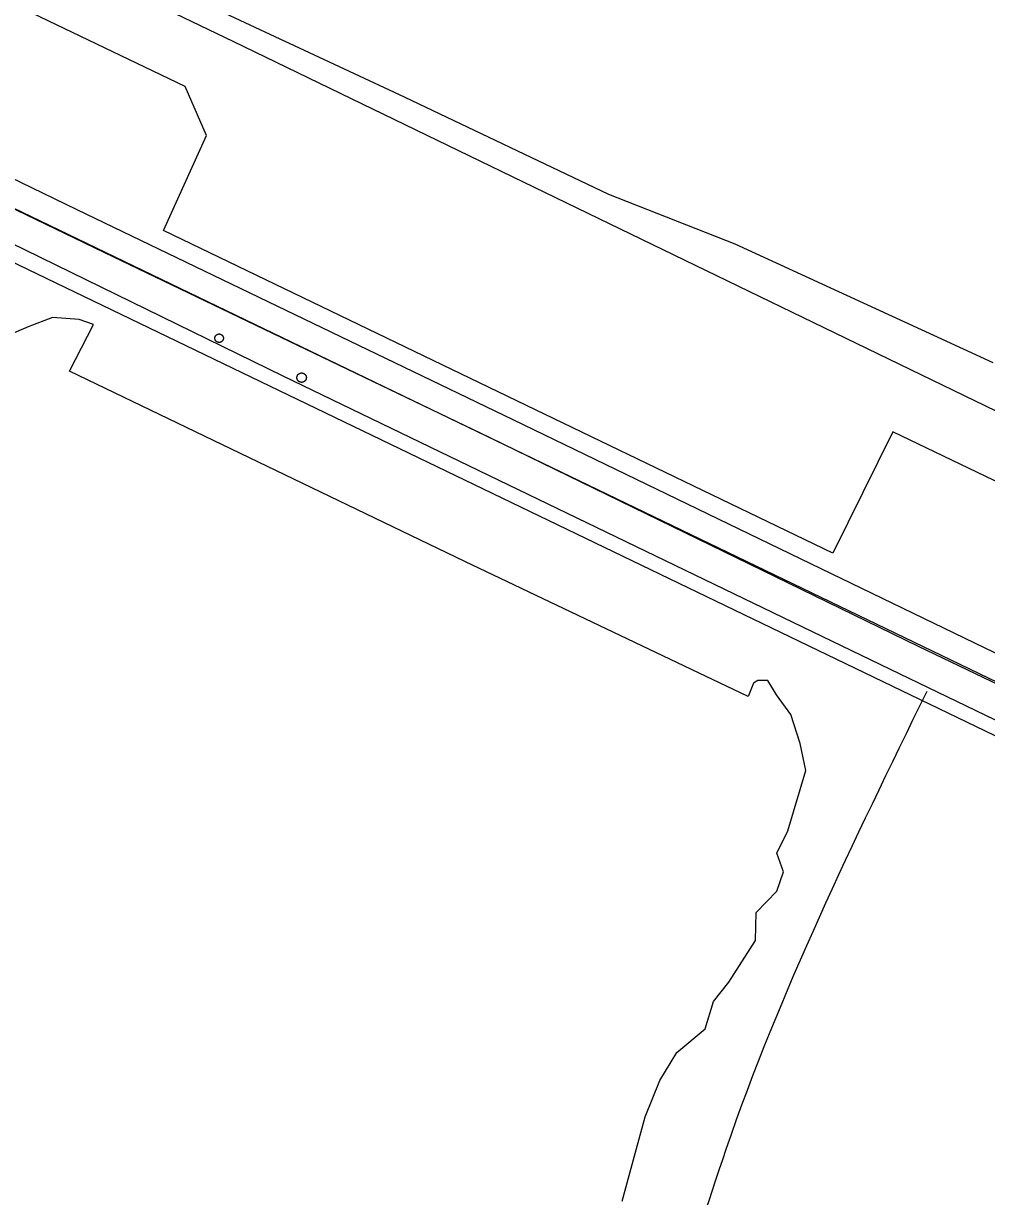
# Model space of a CAD drawing. Extents: x 3180038 to 3217926, y 922069 to 947485.
# Drawn here: x 3191129 to 3191717, y 940804 to 941520 of the extents above; entities that cross this region are included whole.
import ezdxf

# ---------------------------------------------------------------- set-up
doc = ezdxf.new("R2010")
doc.units = 0
for name, color, linetype in [('V-BRDG-OTLN', 7, 'Continuous'), ('V-RIVR-EDGE', 7, 'Continuous'), ('V-RRAP-FSHR', 7, 'Continuous'), ('V-RTRN-LOCK-CHMB', 7, 'Continuous'), ('V-SITE-STRC', 7, 'Continuous'), ('V-SURV-LINE', 7, 'Continuous')]:
    doc.layers.add(name, color=color, linetype=linetype)

msp = doc.modelspace()

# ---------------------------------------------------------------- linework, layer by layer
at = {"layer": 'V-BRDG-OTLN'}
msp.add_lwpolyline([(3191856.14, 941030.01), (3191646.91, 941130.91), (3191287.97, 941304.35), (3190926.55, 941480.85), (3190942.9, 941512.21), (3191162.11, 941406.04), (3191428.2, 941277.86), (3191716.38, 941138.43), (3191871.08, 941064.6)], close=True, dxfattribs=at)
msp.add_lwpolyline([(3190935.14, 941497.35), (3190939.87, 941495.03), (3190966.32, 941482.41), (3191184.03, 941377.34), (3191414.23, 941266.86), (3191675.66, 941139.58), (3191864.47, 941049.01)], dxfattribs=at)
at = {"layer": 'V-RIVR-EDGE'}
for points in [[(3191215.74, 941543.11), (3191361.83, 941474.81), (3191486.67, 941415.38), (3191563.87, 941385.11), (3191685.09, 941329.31), (3191721.35, 941312.63)], [(3191495, 940800.85), (3191509.13, 940852.16), (3191518, 940874.44), (3191528.42, 940891.53), (3191545.57, 940906.01), (3191550.8, 940922.59), (3191560.16, 940934.5), (3191576.3, 940959.87), (3191576.86, 940976.98), (3191589.34, 940989.92), (3191593.52, 941001.84), (3191589.4, 941013.25), (3191596.17, 941026.72), (3191607.16, 941063.52), (3191603.57, 941080.12), (3191597.91, 941097.77), (3191589.12, 941109.72), (3191583.95, 941118.55), (3191577.73, 941118.56), (3191575.13, 941117.01), (3191572, 941108.72), (3191398.99, 941191.09), (3191157.59, 941307.34), (3191172.19, 941335.83), (3191163.38, 941338.97), (3191147.3, 941340.04), (3191132.25, 941334.38), (3191109.4, 941324.58)]]:
    msp.add_lwpolyline(points, dxfattribs=at)
at = {"layer": 'V-RRAP-FSHR'}
msp.add_spline([(3191680.94, 941111.8), (3191558.34, 940832.31), (3191522.25, 940733.05), (3191443.06, 940590.13), (3191391.48, 940468.13), (3191334.95, 940375.25), (3191312.83, 940303.8), (3191250.11, 940190.12), (3191022.67, 939703.48), (3190912.24, 939492.7), (3190907.76, 939481.85)], degree=3, dxfattribs=at)
at = {"layer": 'V-RTRN-LOCK-CHMB'}
msp.add_lwpolyline([(3190972.55, 941603.86), (3190981.28, 941622.21), (3191018.57, 941605.34), (3191026.01, 941619.77), (3191257.35, 941508.68), (3191920.15, 941187.81), (3191902.71, 941153.95), (3191660.33, 941270.32), (3191623.62, 941196.36), (3191214.95, 941393.26), (3191241.16, 941451.2), (3191228.15, 941481), (3190977.39, 941601.36)], close=True, dxfattribs=at)
at = {"layer": 'V-SITE-STRC'}
for points in [[(3191248.37, 941324.93), (3191248.32, 941324.94), (3191248.28, 941324.95), (3191248.24, 941324.96), (3191248.19, 941324.97), (3191248.15, 941324.99), (3191248.11, 941325), (3191248.06, 941325.01), (3191248.02, 941325.03), (3191247.98, 941325.04), (3191247.94, 941325.06), (3191247.89, 941325.08), (3191247.85, 941325.1), (3191247.81, 941325.12), (3191247.77, 941325.14), (3191247.73, 941325.16), (3191247.69, 941325.18), (3191247.65, 941325.2), (3191247.61, 941325.22), (3191247.57, 941325.25), (3191247.53, 941325.27), (3191247.5, 941325.29), (3191247.46, 941325.32), (3191247.42, 941325.35), (3191247.38, 941325.37), (3191247.35, 941325.4), (3191247.31, 941325.43), (3191247.28, 941325.46), (3191247.24, 941325.48), (3191247.21, 941325.52), (3191247.18, 941325.55), (3191247.14, 941325.58), (3191247.11, 941325.61), (3191247.08, 941325.64), (3191247.05, 941325.67), (3191247.01, 941325.71), (3191246.98, 941325.74), (3191246.95, 941325.77), (3191246.93, 941325.81), (3191246.9, 941325.84), (3191246.87, 941325.88), (3191246.84, 941325.91), (3191246.81, 941325.95), (3191246.79, 941325.99), (3191246.77, 941326.03), (3191246.74, 941326.06), (3191246.71, 941326.1), (3191246.69, 941326.14), (3191246.67, 941326.18), (3191246.65, 941326.22), (3191246.62, 941326.26), (3191246.6, 941326.3), (3191246.58, 941326.34), (3191246.56, 941326.38), (3191246.55, 941326.42), (3191246.53, 941326.47), (3191246.51, 941326.51), (3191246.5, 941326.55), (3191246.48, 941326.59), (3191246.46, 941326.64), (3191246.45, 941326.68), (3191246.44, 941326.72), (3191246.43, 941326.76), (3191246.41, 941326.81), (3191246.4, 941326.85), (3191246.39, 941326.9), (3191246.38, 941326.94), (3191246.37, 941326.99), (3191246.37, 941327.03), (3191246.36, 941327.08), (3191246.35, 941327.12), (3191246.35, 941327.17), (3191246.34, 941327.21), (3191246.34, 941327.26), (3191246.33, 941327.3), (3191246.33, 941327.35), (3191246.33, 941327.39), (3191246.33, 941327.44), (3191246.33, 941327.48), (3191246.33, 941327.53), (3191246.33, 941327.57), (3191246.33, 941327.62), (3191246.34, 941327.66), (3191246.34, 941327.71), (3191246.35, 941327.75), (3191246.35, 941327.8), (3191246.36, 941327.84), (3191246.36, 941327.89), (3191246.37, 941327.93), (3191246.38, 941327.98), (3191246.39, 941328.02), (3191246.4, 941328.06), (3191246.41, 941328.11), (3191246.42, 941328.16), (3191246.43, 941328.2), (3191246.45, 941328.24), (3191246.46, 941328.28), (3191246.48, 941328.33), (3191246.49, 941328.37), (3191246.51, 941328.41), (3191246.52, 941328.45)], [(3191246.52, 941328.45), (3191246.54, 941328.5), (3191246.56, 941328.54), (3191246.58, 941328.58), (3191246.6, 941328.62), (3191246.62, 941328.66), (3191246.64, 941328.7), (3191246.67, 941328.74), (3191246.69, 941328.78), (3191246.71, 941328.82), (3191246.73, 941328.86), (3191246.76, 941328.89), (3191246.78, 941328.93), (3191246.81, 941328.97), (3191246.84, 941329.01), (3191246.86, 941329.04), (3191246.89, 941329.08), (3191246.92, 941329.11), (3191246.95, 941329.15), (3191246.98, 941329.18), (3191247.01, 941329.21), (3191247.04, 941329.25), (3191247.07, 941329.28), (3191247.1, 941329.31), (3191247.14, 941329.35), (3191247.17, 941329.38), (3191247.2, 941329.4), (3191247.24, 941329.44), (3191247.27, 941329.46), (3191247.31, 941329.49), (3191247.34, 941329.52), (3191247.38, 941329.55), (3191247.41, 941329.57), (3191247.45, 941329.6), (3191247.49, 941329.63), (3191247.53, 941329.65), (3191247.57, 941329.67), (3191247.61, 941329.7), (3191247.64, 941329.72), (3191247.68, 941329.74), (3191247.72, 941329.76), (3191247.76, 941329.79), (3191247.81, 941329.81), (3191247.85, 941329.82), (3191247.89, 941329.84), (3191247.93, 941329.86), (3191247.97, 941329.88), (3191248.01, 941329.89), (3191248.06, 941329.91), (3191248.1, 941329.92), (3191248.14, 941329.94), (3191248.18, 941329.95), (3191248.23, 941329.96), (3191248.27, 941329.98), (3191248.32, 941329.99), (3191248.36, 941330), (3191248.41, 941330.01), (3191248.45, 941330.02), (3191248.49, 941330.02), (3191248.54, 941330.03), (3191248.58, 941330.04), (3191248.63, 941330.04), (3191248.67, 941330.05), (3191248.72, 941330.05), (3191248.76, 941330.06), (3191248.81, 941330.06), (3191248.85, 941330.06), (3191248.9, 941330.06), (3191248.94, 941330.06), (3191248.99, 941330.06), (3191249.04, 941330.06), (3191249.08, 941330.06), (3191249.13, 941330.05), (3191249.17, 941330.05), (3191249.22, 941330.04), (3191249.26, 941330.04), (3191249.31, 941330.03), (3191249.35, 941330.03), (3191249.4, 941330.02), (3191249.44, 941330.01), (3191249.49, 941330), (3191249.53, 941329.99), (3191249.57, 941329.98), (3191249.62, 941329.97), (3191249.66, 941329.95), (3191249.7, 941329.94), (3191249.75, 941329.93), (3191249.79, 941329.91), (3191249.83, 941329.9), (3191249.87, 941329.88), (3191249.92, 941329.86), (3191249.96, 941329.85), (3191250, 941329.83), (3191250.04, 941329.81), (3191250.08, 941329.79), (3191250.12, 941329.77), (3191250.17, 941329.75), (3191250.2, 941329.73), (3191250.24, 941329.7), (3191250.28, 941329.68), (3191250.32, 941329.65)], [(3191250.32, 941329.65), (3191250.36, 941329.63), (3191250.39, 941329.61), (3191250.43, 941329.58), (3191250.47, 941329.55), (3191250.51, 941329.53), (3191250.54, 941329.5), (3191250.57, 941329.47), (3191250.61, 941329.44), (3191250.64, 941329.41), (3191250.68, 941329.38), (3191250.71, 941329.35), (3191250.74, 941329.32), (3191250.78, 941329.29), (3191250.81, 941329.25), (3191250.84, 941329.22), (3191250.87, 941329.19), (3191250.9, 941329.15), (3191250.93, 941329.12), (3191250.96, 941329.08), (3191250.98, 941329.05), (3191251.01, 941329.01), (3191251.04, 941328.97), (3191251.06, 941328.94), (3191251.09, 941328.9), (3191251.12, 941328.86), (3191251.14, 941328.82), (3191251.16, 941328.78), (3191251.19, 941328.75), (3191251.21, 941328.71), (3191251.23, 941328.67), (3191251.25, 941328.62), (3191251.27, 941328.59), (3191251.29, 941328.54), (3191251.31, 941328.5), (3191251.32, 941328.46), (3191251.34, 941328.42), (3191251.36, 941328.38), (3191251.37, 941328.33), (3191251.39, 941328.29), (3191251.4, 941328.25), (3191251.41, 941328.2), (3191251.43, 941328.16), (3191251.44, 941328.12), (3191251.45, 941328.07), (3191251.46, 941328.03), (3191251.47, 941327.99), (3191251.48, 941327.94), (3191251.49, 941327.9), (3191251.49, 941327.85), (3191251.5, 941327.81), (3191251.51, 941327.76), (3191251.51, 941327.72), (3191251.51, 941327.67), (3191251.52, 941327.63), (3191251.52, 941327.58), (3191251.52, 941327.53), (3191251.52, 941327.49), (3191251.52, 941327.44), (3191251.52, 941327.4), (3191251.52, 941327.35)], [(3191251.52, 941327.35), (3191251.52, 941327.31), (3191251.51, 941327.26), (3191251.51, 941327.22), (3191251.51, 941327.17), (3191251.5, 941327.13), (3191251.5, 941327.08), (3191251.49, 941327.04), (3191251.48, 941326.99), (3191251.47, 941326.95), (3191251.46, 941326.9), (3191251.45, 941326.86), (3191251.44, 941326.82), (3191251.43, 941326.77), (3191251.42, 941326.73), (3191251.4, 941326.69), (3191251.39, 941326.64), (3191251.38, 941326.6), (3191251.36, 941326.56), (3191251.34, 941326.51), (3191251.32, 941326.47), (3191251.31, 941326.43), (3191251.29, 941326.39), (3191251.27, 941326.35), (3191251.25, 941326.31), (3191251.23, 941326.27), (3191251.21, 941326.23), (3191251.19, 941326.19), (3191251.17, 941326.15), (3191251.14, 941326.11), (3191251.12, 941326.07), (3191251.09, 941326.03), (3191251.07, 941325.99), (3191251.04, 941325.96), (3191251.02, 941325.92), (3191250.99, 941325.88), (3191250.96, 941325.85), (3191250.93, 941325.81), (3191250.9, 941325.78), (3191250.87, 941325.75), (3191250.84, 941325.71), (3191250.81, 941325.68), (3191250.78, 941325.64), (3191250.75, 941325.61), (3191250.72, 941325.58), (3191250.68, 941325.55), (3191250.65, 941325.52), (3191250.62, 941325.49), (3191250.58, 941325.46), (3191250.55, 941325.43), (3191250.51, 941325.41), (3191250.47, 941325.38), (3191250.44, 941325.35), (3191250.4, 941325.33), (3191250.36, 941325.3), (3191250.32, 941325.27), (3191250.29, 941325.25), (3191250.25, 941325.23), (3191250.21, 941325.2), (3191250.17, 941325.18), (3191250.13, 941325.16), (3191250.09, 941325.14), (3191250.05, 941325.12), (3191250.01, 941325.1), (3191249.96, 941325.08), (3191249.92, 941325.07), (3191249.88, 941325.05), (3191249.84, 941325.03), (3191249.8, 941325.02), (3191249.75, 941325), (3191249.71, 941324.99), (3191249.67, 941324.97), (3191249.62, 941324.96), (3191249.58, 941324.95), (3191249.54, 941324.94), (3191249.49, 941324.93), (3191249.45, 941324.92), (3191249.4, 941324.91), (3191249.36, 941324.91), (3191249.31, 941324.9), (3191249.27, 941324.89), (3191249.22, 941324.88), (3191249.18, 941324.88), (3191249.13, 941324.87), (3191249.09, 941324.87), (3191249.04, 941324.87), (3191249, 941324.87), (3191248.95, 941324.87), (3191248.91, 941324.87), (3191248.86, 941324.87), (3191248.82, 941324.87), (3191248.77, 941324.87), (3191248.73, 941324.87), (3191248.68, 941324.88), (3191248.64, 941324.88), (3191248.59, 941324.89), (3191248.55, 941324.89), (3191248.5, 941324.9), (3191248.46, 941324.91), (3191248.41, 941324.92), (3191248.37, 941324.93)], [(3191298.95, 941300.53), (3191298.9, 941300.53), (3191298.85, 941300.54), (3191298.8, 941300.55), (3191298.75, 941300.56), (3191298.7, 941300.57), (3191298.66, 941300.58), (3191298.61, 941300.59), (3191298.56, 941300.6), (3191298.51, 941300.61), (3191298.46, 941300.63), (3191298.41, 941300.64), (3191298.36, 941300.66), (3191298.32, 941300.68), (3191298.27, 941300.69), (3191298.22, 941300.71), (3191298.18, 941300.73), (3191298.13, 941300.75), (3191298.09, 941300.77), (3191298.04, 941300.79), (3191297.99, 941300.82), (3191297.95, 941300.84), (3191297.9, 941300.86), (3191297.86, 941300.89), (3191297.82, 941300.91), (3191297.78, 941300.94), (3191297.73, 941300.97), (3191297.69, 941300.99), (3191297.65, 941301.02), (3191297.61, 941301.05), (3191297.57, 941301.08), (3191297.53, 941301.11), (3191297.49, 941301.14), (3191297.45, 941301.18), (3191297.41, 941301.21), (3191297.37, 941301.24), (3191297.34, 941301.27), (3191297.3, 941301.31), (3191297.27, 941301.34), (3191297.23, 941301.38), (3191297.2, 941301.42), (3191297.16, 941301.45), (3191297.13, 941301.49), (3191297.1, 941301.53), (3191297.06, 941301.57), (3191297.03, 941301.61), (3191297, 941301.65), (3191296.97, 941301.69), (3191296.94, 941301.73), (3191296.91, 941301.77), (3191296.88, 941301.81), (3191296.86, 941301.85), (3191296.83, 941301.9), (3191296.81, 941301.94), (3191296.78, 941301.98), (3191296.76, 941302.03), (3191296.73, 941302.07), (3191296.71, 941302.12), (3191296.69, 941302.16), (3191296.67, 941302.21), (3191296.65, 941302.25), (3191296.63, 941302.3), (3191296.61, 941302.35), (3191296.6, 941302.39), (3191296.57, 941302.44), (3191296.56, 941302.49), (3191296.54, 941302.54), (3191296.53, 941302.58), (3191296.52, 941302.63), (3191296.5, 941302.68), (3191296.49, 941302.73), (3191296.48, 941302.78), (3191296.47, 941302.83), (3191296.46, 941302.88), (3191296.45, 941302.93), (3191296.45, 941302.98), (3191296.44, 941303.03), (3191296.43, 941303.07), (3191296.43, 941303.13), (3191296.42, 941303.18), (3191296.42, 941303.23), (3191296.42, 941303.28), (3191296.42, 941303.33), (3191296.42, 941303.38), (3191296.42, 941303.43), (3191296.42, 941303.48), (3191296.42, 941303.53), (3191296.42, 941303.58), (3191296.43, 941303.63), (3191296.43, 941303.68), (3191296.44, 941303.73), (3191296.45, 941303.78), (3191296.45, 941303.83), (3191296.46, 941303.88), (3191296.47, 941303.93), (3191296.48, 941303.98), (3191296.49, 941304.03), (3191296.5, 941304.08), (3191296.51, 941304.12), (3191296.53, 941304.17), (3191296.54, 941304.22)], [(3191296.54, 941304.22), (3191296.55, 941304.27), (3191296.57, 941304.31), (3191296.59, 941304.36), (3191296.61, 941304.41), (3191296.62, 941304.46), (3191296.64, 941304.5), (3191296.66, 941304.55), (3191296.68, 941304.6), (3191296.7, 941304.64), (3191296.73, 941304.69), (3191296.75, 941304.73), (3191296.77, 941304.77), (3191296.8, 941304.82), (3191296.82, 941304.86), (3191296.85, 941304.9), (3191296.88, 941304.95), (3191296.9, 941304.99), (3191296.93, 941305.03), (3191296.96, 941305.07), (3191296.99, 941305.11), (3191297.02, 941305.15), (3191297.05, 941305.19), (3191297.08, 941305.23), (3191297.12, 941305.27), (3191297.15, 941305.31), (3191297.19, 941305.34), (3191297.22, 941305.38), (3191297.25, 941305.42), (3191297.29, 941305.45), (3191297.33, 941305.49), (3191297.36, 941305.52), (3191297.4, 941305.55), (3191297.44, 941305.59), (3191297.48, 941305.62), (3191297.52, 941305.65), (3191297.56, 941305.68), (3191297.6, 941305.71), (3191297.64, 941305.74), (3191297.68, 941305.77), (3191297.72, 941305.8), (3191297.76, 941305.82), (3191297.81, 941305.85), (3191297.85, 941305.88), (3191297.89, 941305.9), (3191297.94, 941305.92), (3191297.98, 941305.95), (3191298.03, 941305.97), (3191298.07, 941305.99), (3191298.12, 941306.01), (3191298.16, 941306.03), (3191298.21, 941306.05), (3191298.26, 941306.07), (3191298.31, 941306.09), (3191298.35, 941306.1), (3191298.4, 941306.12), (3191298.45, 941306.14), (3191298.5, 941306.15), (3191298.54, 941306.16), (3191298.59, 941306.18), (3191298.64, 941306.19), (3191298.69, 941306.2), (3191298.74, 941306.21), (3191298.79, 941306.22), (3191298.84, 941306.23), (3191298.89, 941306.24), (3191298.94, 941306.24), (3191298.99, 941306.25), (3191299.04, 941306.25), (3191299.09, 941306.26), (3191299.14, 941306.26), (3191299.19, 941306.26), (3191299.24, 941306.26), (3191299.29, 941306.26), (3191299.34, 941306.26), (3191299.39, 941306.26), (3191299.44, 941306.26), (3191299.49, 941306.26), (3191299.54, 941306.25), (3191299.59, 941306.25), (3191299.64, 941306.24), (3191299.69, 941306.24), (3191299.74, 941306.23), (3191299.79, 941306.22), (3191299.84, 941306.21), (3191299.89, 941306.2), (3191299.94, 941306.19), (3191299.98, 941306.18), (3191300.03, 941306.17), (3191300.08, 941306.15), (3191300.13, 941306.14), (3191300.18, 941306.13), (3191300.23, 941306.11), (3191300.27, 941306.09), (3191300.32, 941306.08), (3191300.37, 941306.06), (3191300.41, 941306.04), (3191300.46, 941306.02), (3191300.51, 941306), (3191300.55, 941305.98), (3191300.6, 941305.95)], [(3191302.17, 941303.54), (3191302.17, 941303.49), (3191302.17, 941303.44), (3191302.17, 941303.39), (3191302.17, 941303.34), (3191302.17, 941303.29), (3191302.17, 941303.24), (3191302.17, 941303.19), (3191302.16, 941303.14), (3191302.16, 941303.09), (3191302.15, 941303.04), (3191302.15, 941302.99), (3191302.14, 941302.94), (3191302.13, 941302.89), (3191302.12, 941302.84), (3191302.11, 941302.79), (3191302.1, 941302.74), (3191302.09, 941302.69), (3191302.08, 941302.65), (3191302.07, 941302.6), (3191302.05, 941302.55), (3191302.04, 941302.5), (3191302.02, 941302.45), (3191302, 941302.41), (3191301.99, 941302.36), (3191301.97, 941302.31), (3191301.95, 941302.27), (3191301.93, 941302.22), (3191301.91, 941302.17), (3191301.89, 941302.13), (3191301.86, 941302.08), (3191301.84, 941302.04), (3191301.82, 941301.99), (3191301.79, 941301.95), (3191301.77, 941301.91), (3191301.74, 941301.87), (3191301.72, 941301.82), (3191301.69, 941301.78), (3191301.66, 941301.74), (3191301.63, 941301.7), (3191301.6, 941301.66), (3191301.57, 941301.62), (3191301.54, 941301.58), (3191301.51, 941301.54), (3191301.47, 941301.5), (3191301.44, 941301.47), (3191301.41, 941301.43), (3191301.37, 941301.39), (3191301.34, 941301.35), (3191301.3, 941301.32), (3191301.26, 941301.28), (3191301.23, 941301.25), (3191301.19, 941301.22), (3191301.15, 941301.18), (3191301.11, 941301.15), (3191301.07, 941301.12), (3191301.03, 941301.09), (3191300.99, 941301.06), (3191300.95, 941301.03), (3191300.91, 941301), (3191300.87, 941300.97), (3191300.83, 941300.95), (3191300.79, 941300.92), (3191300.74, 941300.89), (3191300.7, 941300.87), (3191300.65, 941300.85), (3191300.61, 941300.82), (3191300.56, 941300.8), (3191300.52, 941300.78), (3191300.47, 941300.76), (3191300.43, 941300.74), (3191300.38, 941300.72), (3191300.34, 941300.7), (3191300.29, 941300.68), (3191300.24, 941300.67), (3191300.19, 941300.65), (3191300.14, 941300.63), (3191300.1, 941300.62), (3191300.05, 941300.61), (3191300, 941300.59), (3191299.95, 941300.58), (3191299.9, 941300.57), (3191299.85, 941300.56), (3191299.8, 941300.55), (3191299.75, 941300.54), (3191299.7, 941300.53), (3191299.65, 941300.53), (3191299.6, 941300.52), (3191299.55, 941300.52), (3191299.5, 941300.51), (3191299.45, 941300.51), (3191299.4, 941300.51), (3191299.35, 941300.51), (3191299.3, 941300.51), (3191299.25, 941300.51), (3191299.2, 941300.51), (3191299.15, 941300.51), (3191299.1, 941300.51), (3191299.05, 941300.52), (3191299, 941300.52), (3191298.95, 941300.53)], [(3191300.6, 941305.95), (3191300.64, 941305.93), (3191300.69, 941305.91), (3191300.73, 941305.88), (3191300.77, 941305.86), (3191300.82, 941305.83), (3191300.86, 941305.8), (3191300.9, 941305.77), (3191300.94, 941305.75), (3191300.98, 941305.72), (3191301.02, 941305.69), (3191301.06, 941305.66), (3191301.1, 941305.63), (3191301.14, 941305.59), (3191301.18, 941305.56), (3191301.22, 941305.53), (3191301.25, 941305.49), (3191301.29, 941305.46), (3191301.33, 941305.42), (3191301.36, 941305.39), (3191301.39, 941305.35), (3191301.43, 941305.32), (3191301.46, 941305.28), (3191301.5, 941305.24), (3191301.53, 941305.2), (3191301.56, 941305.16), (3191301.59, 941305.12), (3191301.62, 941305.08), (3191301.65, 941305.04), (3191301.68, 941305), (3191301.71, 941304.96), (3191301.73, 941304.92), (3191301.76, 941304.87), (3191301.79, 941304.83), (3191301.81, 941304.79), (3191301.83, 941304.74), (3191301.86, 941304.7), (3191301.88, 941304.65), (3191301.9, 941304.61), (3191301.92, 941304.56), (3191301.94, 941304.52), (3191301.96, 941304.47), (3191301.98, 941304.42), (3191302, 941304.38), (3191302.02, 941304.33), (3191302.03, 941304.28), (3191302.05, 941304.23), (3191302.06, 941304.19), (3191302.08, 941304.14), (3191302.09, 941304.09), (3191302.1, 941304.04), (3191302.11, 941303.99), (3191302.12, 941303.94), (3191302.13, 941303.89), (3191302.14, 941303.84), (3191302.15, 941303.79), (3191302.15, 941303.74), (3191302.16, 941303.69), (3191302.16, 941303.64), (3191302.17, 941303.59), (3191302.17, 941303.54)]]:
    msp.add_lwpolyline(points, dxfattribs=at)
at = {"layer": 'V-SURV-LINE'}
for points in [[(3190890.05, 941519.24), (3192291.39, 940844.14)], [(3192278.36, 940817.12), (3190877.02, 941492.22)]]:
    msp.add_lwpolyline(points, dxfattribs=at)

doc.saveas('drawing.dxf')
